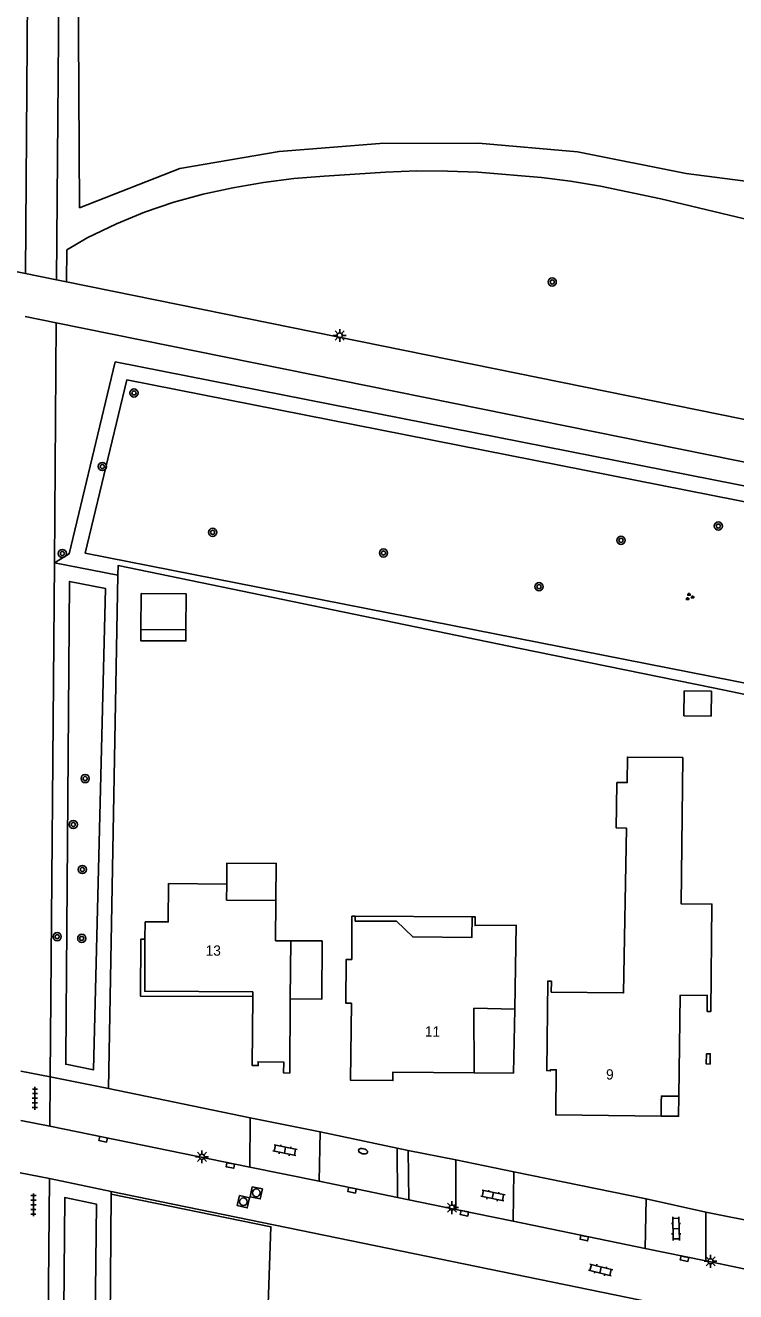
# Model space of a CAD drawing. Extents: x 124000 to 128010, y 398999 to 403000.
# Drawn here: x 127586.7 to 127655.9, y 399213.2 to 399336.5 of the extents above; entities that cross this region are included whole.
import ezdxf

# ---------------------------------------------------------------- set-up
doc = ezdxf.new("R2010")
doc.units = 0
for name, color, linetype in [('gg-afsc-erfafscheiding', 7, 'Continuous'), ('gg-afsc-hekwerk', 7, 'Continuous'), ('gg-afsc-muur', 7, 'Continuous'), ('gg-anno-huisnummerreeks BGT', 7, 'Continuous'), ('gg-bbg-gedigitaliseerde bijgebouw', 7, 'Continuous'), ('gg-bbg-hoofdgebouw', 7, 'Continuous'), ('gg-bbg-luifel en loopbrug', 7, 'Continuous'), ('gg-bbg-onder overbouw', 7, 'Continuous'), ('gg-bbg-pand overbouw', 7, 'Continuous'), ('gg-knt-verharding', 7, 'Continuous'), ('gt-grn-groengrens', 7, 'Continuous'), ('gt-grn-vlakafsluiter', 7, 'Continuous'), ('gt-grn-weggrens', 7, 'Continuous'), ('gt-symb-boom', 7, 'Continuous'), ('gt-symb-brandkraan', 7, 'Continuous'), ('gt-symb-groenvak', 7, 'Continuous'), ('gt-symb-klinker verharding', 7, 'Continuous'), ('gt-symb-kolk', 7, 'Continuous'), ('gt-symb-kolk center center', 7, 'Continuous'), ('gt-symb-lichtmast', 7, 'Continuous'), ('gt-symb-rioolschacht', 7, 'Continuous'), ('gt-symb-tegel verharding', 7, 'Continuous')]:
    doc.layers.add(name, color=color, linetype=linetype)

# ---------------------------------------------------------------- blocks, each defined once
blk = doc.blocks.new('gt0-BOOM')
at = {"layer": 'gt-symb-boom'}
for radius in [0.4, 0.2]:
    blk.add_circle((0, 0), radius, dxfattribs=at)
blk = doc.blocks.new('gt0-KOLK')
at = {"layer": 'gt-symb-kolk'}
blk.add_lwpolyline([(0, 0), (0.38, 0), (0.38, 0.4), (-0.38, 0.4), (-0.38, 0), (0, 0)], dxfattribs=at)
blk = doc.blocks.new('gt0-LMAST')
at = {"layer": 'gt-symb-lichtmast'}
for p, q in [((-0.18, 0.17), (-0.45, 0.44)), ((-0.01, 0.25), (-0.01, 0.62)), ((0.17, 0.17), (0.44, 0.44)), ((-0.26, 0), (-0.63, 0)), ((-0.18, -0.18), (-0.45, -0.45)), ((-0.01, -0.25), (-0.01, -0.63)), ((0.44, -0.45), (0.17, -0.18)), ((0.24, 0), (0.62, 0))]:
    blk.add_line(p, q, dxfattribs=at)
blk.add_circle((-0.01, 0), 0.25, dxfattribs=at)
blk = doc.blocks.new('gt0-RS')
at = {"layer": 'gt-symb-rioolschacht'}
blk.add_lwpolyline([(-0.5, -0.5), (0.5, -0.5), (0.5, 0.5), (-0.5, 0.5)], close=True, dxfattribs=at)
blk.add_circle((0, 0), 0.375, dxfattribs=at)
blk = doc.blocks.new('gt0-KL1')
at = {"layer": 'gt-symb-klinker verharding'}
for p, q in [((-1.15, 0.3), (1.15, 0.3)), ((-1, -0.3), (-1, 0.3)), ((-0.5, 0.3), (-0.5, 0.45)), ((0, -0.3), (0, 0.3)), ((0.5, 0.3), (0.5, 0.45)), ((1, -0.3), (1, 0.3)), ((-1.15, -0.3), (1.15, -0.3)), ((-0.5, -0.45), (-0.5, -0.3)), ((0.5, -0.45), (0.5, -0.3))]:
    blk.add_line(p, q, dxfattribs=at)
blk = doc.blocks.new('gt0-TEG1')
at = {"layer": 'gt-symb-tegel verharding'}
for p, q in [((-1.12, 0), (1.12, 0)), ((-0.9, -0.25), (-0.9, 0.25)), ((-0.45, -0.25), (-0.45, 0.25)), ((0, -0.25), (0, 0.25)), ((0.45, -0.25), (0.45, 0.25)), ((0.9, -0.25), (0.9, 0.25))]:
    blk.add_line(p, q, dxfattribs=at)
blk = doc.blocks.new('gt0-KOLKCC')
at = {"layer": 'gt-symb-kolk center center'}
blk.add_lwpolyline([(-0.38, 0.2), (0.37, 0.2), (0.37, -0.2), (-0.38, -0.2)], close=True, dxfattribs=at)
blk = doc.blocks.new('gt0-BR')
at = {"layer": 'gt-symb-brandkraan'}
for centre, radius, start, end in [((-0.24, 0), 0.206, 107.5669, 252.4331), ((0.6, -2.66), 3, 106.892, 107.5669), ((0, -0.69), 0.938, 73.108, 106.892), ((-0.6, -2.66), 3, 72.4331, 73.108), ((0.24, 0), 0.206, 287.567, 72.4331), ((0.6, 2.66), 3, 252.4331, 253.108), ((0, 0.69), 0.938, 253.108, 286.8921), ((-0.6, 2.66), 3, 286.8921, 287.567)]:
    blk.add_arc(centre, radius, start, end, dxfattribs=at)
blk = doc.blocks.new('gt0-GRVAK')
at = {"layer": 'gt-symb-groenvak'}
for p, q in [((-0.11, 0.19), (-0.23, 0.24)), ((-0.18, 0.15), (0.09, 0.15)), ((-0.09, 0.21), (-0.16, 0.32)), ((-0.05, 0.21), (-0.05, 0.39)), ((0, 0.21), (0.06, 0.32)), ((0.01, 0.19), (0.13, 0.24)), ((0.26, -0.05), (0.2, 0.06)), ((0.3, -0.05), (0.3, 0.13)), ((0.35, -0.05), (0.41, 0.06)), ((-0.25, -0.23), (-0.36, -0.18)), ((-0.32, -0.26), (-0.05, -0.26)), ((-0.23, -0.21), (-0.29, -0.1)), ((-0.18, -0.2), (-0.18, -0.02)), ((-0.14, -0.21), (-0.07, -0.1)), ((-0.12, -0.23), (0, -0.18)), ((0.24, -0.07), (0.12, -0.02)), ((0.17, -0.11), (0.44, -0.11)), ((0.37, -0.07), (0.49, -0.02))]:
    blk.add_line(p, q, dxfattribs=at)

msp = doc.modelspace()

# ---------------------------------------------------------------- linework, layer by layer
at = {"layer": 'gg-afsc-erfafscheiding'}
msp.add_lwpolyline([(127691.72, 399264.09), (127653.71, 399271.96), (127634.72, 399275.85)], dxfattribs=at)
at = {"layer": 'gg-afsc-hekwerk'}
for p, q in [((127590.66, 399311.51), (127692.17, 399290.92)), ((127594.77, 399232.96), (127595.68, 399282.94)), ((127595.03, 399222.66), (127594.82, 399193.51))]:
    msp.add_line(p, q, dxfattribs=at)
for points in [[(127657.43, 399317.49), (127648.61, 399319.6), (127642.73, 399320.83), (127639.8, 399321.31), (127636.96, 399321.69), (127630.77, 399322.19), (127627.8, 399322.3), (127624.83, 399322.33), (127621.78, 399322.2), (127615.79, 399321.81), (127612.83, 399321.58), (127609.87, 399321.18), (127606.89, 399320.68), (127603.99, 399320.07), (127601.15, 399319.27), (127598.27, 399318.31), (127595.55, 399317.17), (127592.7, 399315.8), (127591.49, 399315.09)], [(127591.49, 399315.09), (127590.71, 399314.63), (127590.66, 399311.51)], [(127595.68, 399282.94), (127595.7, 399283.88), (127634.72, 399275.85)], [(127611.4, 399209.98), (127610.27, 399210.05), (127610.6, 399219.48), (127595.03, 399222.66)]]:
    msp.add_lwpolyline(points, dxfattribs=at)
at = {"layer": 'gg-afsc-muur'}
msp.add_lwpolyline([(127653.4, 399235.31), (127653.42, 399236.34), (127653.06, 399236.34), (127653.03, 399235.34), (127653.4, 399235.31)], dxfattribs=at)
at = {"layer": 'gg-bbg-gedigitaliseerde bijgebouw'}
for q in [(127597.94, 399281.16), (127602.32, 399277.63)]:
    msp.add_line((127597.92, 399277.66), q, dxfattribs=at)
for points in [[(127597.94, 399281.16), (127602.35, 399281.13), (127602.32, 399277.63)], [(127650.89, 399271.67), (127650.86, 399269.26), (127653.51, 399269.23), (127653.54, 399271.64), (127650.89, 399271.67)]]:
    msp.add_lwpolyline(points, dxfattribs=at)
at = {"layer": 'gg-bbg-hoofdgebouw'}
for p, q in [((127606.29, 399252.86), (127600.61, 399252.91)), ((127611.06, 399247.34), (127611.09, 399251.27)), ((127618.82, 399249.75), (127618.5, 399249.75)), ((127612.54, 399247.34), (127611.06, 399247.34)), ((127612.49, 399241.67), (127612.54, 399247.34))]:
    msp.add_line(p, q, dxfattribs=at)
for points in [[(127650.36, 399232.19), (127650.48, 399242.01), (127653.12, 399242.05), (127653.11, 399240.46), (127653.47, 399240.45), (127653.59, 399250.91), (127650.58, 399250.95), (127650.75, 399265.18), (127645.35, 399265.23), (127645.33, 399262.74), (127644.32, 399262.75), (127644.29, 399260.4), (127644.26, 399258.33), (127645.26, 399258.32), (127644.98, 399242.26), (127637.92, 399242.32)], [(127600.61, 399252.91), (127600.59, 399249.18), (127598.34, 399249.18), (127598.31, 399247.5)], [(127611.09, 399251.27), (127606.28, 399251.31), (127606.29, 399252.86)], [(127618.5, 399249.75), (127618.47, 399245.52), (127617.94, 399245.53), (127617.9, 399241.27), (127618.44, 399241.26), (127618.37, 399233.76), (127622.49, 399233.72), (127622.48, 399234.53), (127630.41, 399234.47)], [(127630.23, 399249.67), (127630.19, 399247.66), (127624.43, 399247.72), (127622.83, 399249.26), (127618.82, 399249.26), (127618.82, 399249.75)], [(127634.36, 399240.69), (127634.51, 399248.85), (127630.5, 399248.82), (127630.52, 399249.66), (127630.23, 399249.67)], [(127637.92, 399242.32), (127637.94, 399243.4), (127637.58, 399243.41), (127637.48, 399234.69), (127637.82, 399234.67), (127637.83, 399234.78), (127638.42, 399234.77), (127638.37, 399230.38), (127648.63, 399230.26)], [(127608.83, 399241.9), (127608.77, 399235.2), (127609.36, 399235.19), (127609.34, 399235.55), (127611.85, 399235.53), (127611.83, 399234.47), (127612.43, 399234.45), (127612.49, 399241.67)], [(127630.41, 399234.47), (127630.38, 399240.77), (127634.36, 399240.69)], [(127648.63, 399230.26), (127648.65, 399231.66), (127648.66, 399232.21), (127650.36, 399232.19)]]:
    msp.add_lwpolyline(points, dxfattribs=at)
at = {"layer": 'gg-bbg-luifel en loopbrug'}
for p, q in [((127618.82, 399249.75), (127630.23, 399249.67)), ((127634.36, 399240.69), (127634.24, 399234.45)), ((127630.41, 399234.47), (127634.24, 399234.45))]:
    msp.add_line(p, q, dxfattribs=at)
for points in [[(127602.32, 399277.63), (127602.32, 399276.54), (127597.91, 399276.56), (127597.92, 399277.66)], [(127606.29, 399252.86), (127606.31, 399254.9), (127611.12, 399254.87), (127611.09, 399251.27)], [(127612.54, 399247.34), (127615.59, 399247.32), (127615.56, 399241.65), (127612.49, 399241.67)], [(127650.36, 399232.19), (127650.33, 399230.24), (127648.63, 399230.26)]]:
    msp.add_lwpolyline(points, dxfattribs=at)
at = {"layer": 'gg-bbg-onder overbouw'}
msp.add_lwpolyline([(127598.31, 399247.5), (127598.3, 399242.42), (127608.83, 399242.36), (127608.83, 399241.9)], dxfattribs=at)
at = {"layer": 'gg-bbg-pand overbouw'}
msp.add_lwpolyline([(127598.31, 399247.5), (127597.92, 399247.51), (127597.88, 399241.96), (127608.83, 399241.9)], dxfattribs=at)
at = {"layer": 'gg-knt-verharding'}
for p, q in [((127589.71, 399311.7), (127590.05, 399359.02)), ((127586.99, 399358.7), (127586.67, 399312.32)), ((127586.67, 399312.32), (127474.22, 399334.95)), ((127590.66, 399311.51), (127589.71, 399311.7)), ((127589.49, 399284.16), (127589.68, 399307.53)), ((127589.68, 399307.53), (127721.2, 399280.9)), ((127589.08, 399234.08), (127589.49, 399284.16)), ((127589.08, 399234.08), (127586.23, 399234.65)), ((127589.06, 399229.27), (127589.08, 399234.08)), ((127594.77, 399232.96), (127608.57, 399230.1)), ((127589.06, 399229.27), (127586.21, 399229.84)), ((127608.57, 399230.1), (127608.55, 399225.28)), ((127615.39, 399228.73), (127608.57, 399230.1)), ((127608.55, 399225.28), (127589.06, 399229.27)), ((127615.3, 399223.91), (127615.39, 399228.73)), ((127615.39, 399228.73), (127622.9, 399227.15)), ((127622.9, 399227.15), (127623.98, 399226.91)), ((127622.94, 399222.35), (127622.9, 399227.15)), ((127623.98, 399226.91), (127628.63, 399226)), ((127624.04, 399222.12), (127623.98, 399226.91)), ((127628.63, 399226), (127628.63, 399221.18)), ((127634.27, 399224.85), (127628.63, 399226)), ((127589.01, 399224.17), (127586.17, 399224.74)), ((127615.3, 399223.91), (127608.55, 399225.28)), ((127634.2, 399220.04), (127634.27, 399224.85)), ((127589.01, 399224.17), (127588.71, 399190.04)), ((127589.01, 399224.17), (127595.03, 399222.93)), ((127622.94, 399222.35), (127615.3, 399223.91)), ((127624.04, 399222.12), (127622.94, 399222.35)), ((127624.04, 399222.12), (127628.63, 399221.18)), ((127647.19, 399222.19), (127647.09, 399217.37)), ((127653, 399220.91), (127647.19, 399222.19)), ((127628.63, 399221.18), (127634.2, 399220.04)), ((127652.98, 399216.16), (127653, 399220.91)), ((127634.2, 399220.04), (127647.09, 399217.37)), ((127647.09, 399217.37), (127652.98, 399216.16)), ((127652.98, 399216.16), (127667.19, 399213.22))]:
    msp.add_line(p, q, dxfattribs=at)
msp.add_lwpolyline([(127595.03, 399222.93), (127655.16, 399210.59), (127709.03, 399199.41)], dxfattribs=at)
at = {"layer": 'gt-grn-groengrens'}
for p, q in [((127589.49, 399284.16), (127595.68, 399282.94)), ((127589.08, 399234.08), (127594.77, 399232.96)), ((127647.19, 399222.19), (127634.27, 399224.85)), ((127653, 399220.91), (127667.13, 399218.09))]:
    msp.add_line(p, q, dxfattribs=at)
for points in [[(127606.99, 399353.26), (127591.74, 399352.85), (127591.94, 399318.74), (127601.72, 399322.56), (127611.39, 399324.22), (127621.23, 399325), (127630.82, 399325.01), (127640.48, 399324.17), (127651.09, 399322.08), (127657.62, 399321.22), (127664.18, 399346.35), (127658.43, 399358.98), (127652.15, 399360.53), (127626.36, 399359.51), (127617.26, 399358.61)], [(127720.55, 399258.56), (127716.69, 399279.82), (127595.43, 399303.72), (127590.92, 399285.03), (127589.49, 399284.16)], [(127592.48, 399285.1), (127714.59, 399261.08), (127718.68, 399260.29), (127715.4, 399278.55), (127596.55, 399301.97), (127592.48, 399285.1)], [(127590.6, 399235.86), (127590.59, 399235.31), (127593.31, 399234.77), (127594.48, 399281.65), (127590.97, 399282.34), (127590.6, 399235.86)], [(127590.2, 399189.58), (127593.24, 399188.13), (127593.28, 399193.54), (127593.58, 399221.7), (127590.5, 399222.33), (127590.2, 399189.58)]]:
    msp.add_lwpolyline(points, dxfattribs=at)
at = {"layer": 'gt-grn-vlakafsluiter'}
msp.add_line((127595.03, 399222.93), (127595.03, 399222.66), dxfattribs=at)
at = {"layer": 'gt-grn-weggrens'}
for p, q in [((127586.67, 399312.32), (127589.71, 399311.7)), ((127589.68, 399307.53), (127586.64, 399308.13))]:
    msp.add_line(p, q, dxfattribs=at)

# ---------------------------------------------------------------- block references
at = {"layer": 'gt-symb-boom'}
for p in [(127638.02, 399311.5), (127597.25, 399300.7), (127594.16, 399293.53), (127604.91, 399287.12), (127654.21, 399287.73), (127644.72, 399286.34), (127590.27, 399285.06), (127621.57, 399285.11), (127636.73, 399281.83), (127592.49, 399263.14), (127591.33, 399258.66), (127592.21, 399254.28), (127589.76, 399247.74), (127592.16, 399247.57)]:
    msp.add_blockref('gt0-BOOM', p, dxfattribs=at)
at = {"layer": 'gt-symb-brandkraan', "rotation": 166.3527616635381}
msp.add_blockref('gt0-BR', (127619.58, 399226.84), dxfattribs=at)
at = {"layer": 'gt-symb-groenvak'}
msp.add_blockref('gt0-GRVAK', (127651.4, 399280.84), dxfattribs=at)
at = {"layer": 'gt-symb-klinker verharding'}
for p, rotation in [((127611.97, 399226.94), -11.422321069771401), ((127632.24, 399222.52), -11.658401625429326), ((127650.1, 399219.3), -88.79696545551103), ((127642.73, 399215.27), 165.6442150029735)]:
    msp.add_blockref('gt0-KL1', p, dxfattribs=dict(at, rotation=rotation))
at = {"layer": 'gt-symb-kolk'}
for p, rotation in [((127594.29, 399228.2), 168.57767893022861), ((127606.68, 399225.65), 168.57767893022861), ((127618.54, 399223.24), 168.57767892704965), ((127641.18, 399218.58), 168.57767893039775), ((127650.95, 399216.57), 168.57767893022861)]:
    msp.add_blockref('gt0-KOLK', p, dxfattribs=dict(at, rotation=rotation))
at = {"layer": 'gt-symb-kolk center center', "rotation": 168.81367069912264}
msp.add_blockref('gt0-KOLKCC', (127629.46, 399220.8), dxfattribs=at)
at = {"layer": 'gt-symb-lichtmast'}
for p in [(127617.31, 399306.3), (127603.88, 399226.3), (127628.25, 399221.35), (127653.46, 399216.12)]:
    msp.add_blockref('gt0-LMAST', p, dxfattribs=at)
at = {"layer": 'gt-symb-rioolschacht'}
for p, rotation in [((127609.17, 399222.79), -101.95064726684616), ((127607.92, 399221.92), -103.29958432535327)]:
    msp.add_blockref('gt0-RS', p, dxfattribs=dict(at, rotation=rotation))
at = {"layer": 'gt-symb-tegel verharding'}
for p, rotation in [((127587.59, 399232), 89.71352348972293), ((127587.45, 399221.62), -90.57293869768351)]:
    msp.add_blockref('gt0-TEG1', p, dxfattribs=dict(at, rotation=rotation))

# ---------------------------------------------------------------- texts
at = {"layer": 'gg-anno-huisnummerreeks BGT'}
for s, rotation, p in [('13', 359.7, (127604.23, 399245.89)), ('11', 359.5, (127625.6, 399238.01)), ('9', 359.3, (127643.26, 399233.83))]:
    msp.add_text(s, height=1, rotation=rotation, dxfattribs=at).set_placement(p)

doc.saveas('drawing.dxf')
